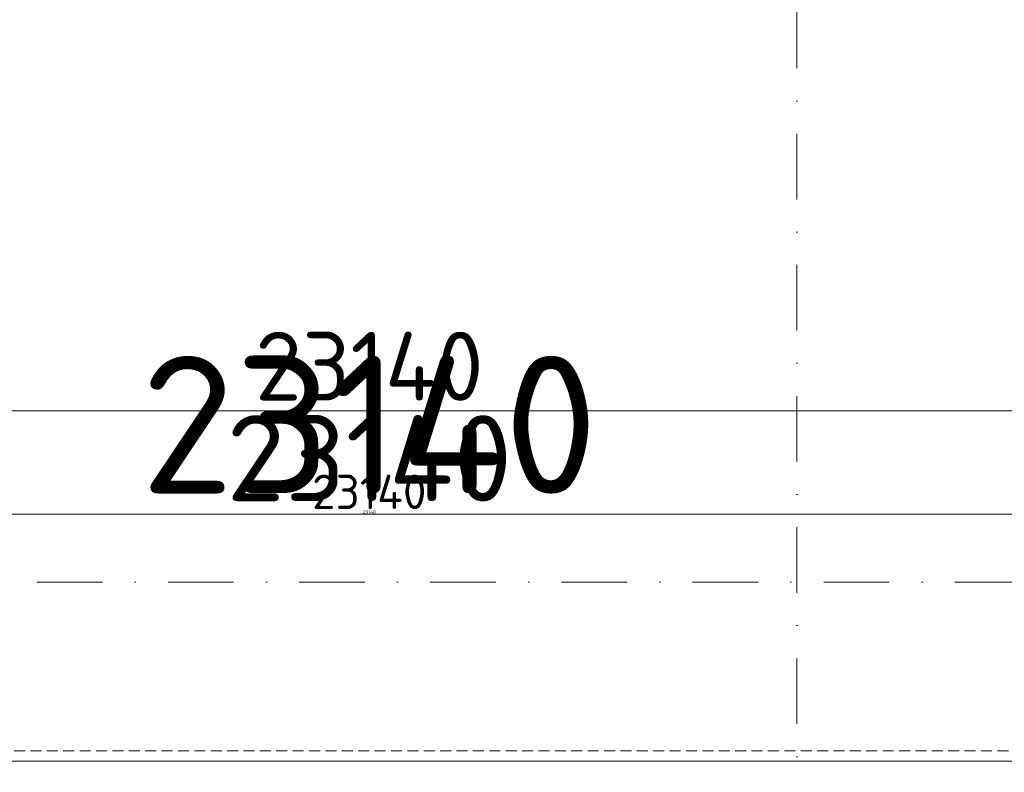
# Model space of a CAD drawing. Header units: millimetres. Extents: x -1695604 to 5289369, y -1488057 to 2187451.
# Tile 590 of 656: x 425033 to 430756, y 148895 to 153269. Entities that reach past the tile are written whole.
import ezdxf
from ezdxf import colors
from ezdxf.entities.mleader import LeaderData, LeaderLine
from ezdxf.math import Vec2, Vec3

# ---------------------------------------------------------------- set-up
doc = ezdxf.new("R2010")
doc.units = ezdxf.units.MM
for name, pattern in [('CENTERX2', [101.6, 63.5, -12.7, 12.7, -12.7]), ('DASHDOT', [25.4, 12.7, -6.35, 0, -6.35]), ('DASHED', [19.05, 12.7, -6.35]), ('HIDDEN', [9.525, 6.35, -3.175])]:
    doc.linetypes.add(name, pattern=pattern)
doc.layers.get('Defpoints').update_dxf_attribs({"color": 8})
for name, color, linetype, lineweight in [('A99_N_kce-pod', 7, 'DASHED', 20), ('A99_N_koty-200', 5, 'Continuous', 5), ('A99_N_koty-200 @ 1', 5, 'Continuous', 5), ('A99_N_koty-200 @ 10', 5, 'Continuous', 5), ('A99_N_koty-200 @ 100', 5, 'Continuous', 5), ('A99_N_koty-200 @ 200', 5, 'Continuous', 5), ('A99_N_koty-200 @ 250 (1)', 5, 'Continuous', 5), ('A99_N_koty-200 @ 250 (2)', 5, 'Continuous', 5), ('A99_N_koty-200 @ 400', 5, 'Continuous', 5), ('A99_N_txt-popis-50 @ 200', 240, 'Continuous', 9), ('A99_S_kce-pohl', 7, 'Continuous', 5), ('A99_S_osy', 1, 'CENTERX2', 5)]:
    doc.layers.add(name, color=color, linetype=linetype, lineweight=lineweight)
doc.styles.add('A99_kota', font='isocpeur.ttf', dxfattribs={"height": 2})
doc.styles.add('A99_popis', font='isocpeur.ttf')
doc.dimstyles.new('A99_kota_200 new', dxfattribs={"dimscale": 200, "dimtxt": 2, "dimasz": 1.2, "dimexe": 0.5, "dimexo": 1.5, "dimgap": 0.3, "dimtad": 1, "dimdec": 0, "dimzin": 3, "dimdsep": 46, "dimtxsty": 'A99_kota', "dimblk": 'ARCHTICK', "dimcen": 2.5, "dimazin": 2, "dimtfac": 0.75, "dimtdec": 0, "dimtmove": 2, "dimatfit": 0, "dimfxl": 0, "dimtolj": 1, "dimtzin": 0, "dimlwd": 5, "dimlwe": 5, "dimarcsym": 0})

# ---------------------------------------------------------------- blocks, each defined once
blk = doc.blocks.new('_ArchTick')
at = {"color": 0, "linetype": 'ByBlock', "const_width": 0.15}
blk.add_lwpolyline([(-0.5, -0.5), (0.5, 0.5)], dxfattribs=at)
blk = doc.blocks.new('*D4560')
at = {"layer": 'A99_N_koty-200', "color": 0, "linetype": 'Continuous', "lineweight": 5, "ltscale": 10, "transparency": 16777216}
for p, q in [((429550, 146925), (429550, 146475)), ((438550, 146925), (438550, 146475)), ((438550, 146525), (429550, 146525))]:
    blk.add_line(p, q, dxfattribs=at)
at = {"layer": 'Defpoints', "color": 0, "linetype": 'Continuous', "lineweight": 18, "ltscale": 10, "transparency": 16777216}
for p in [(429550, 149400), (438550, 149400), (429550, 146525)]:
    blk.add_point(p, dxfattribs=at)
at = {"layer": 'A99_N_koty-200', "color": 0, "linetype": 'Continuous', "lineweight": 5, "ltscale": 10, "transparency": 16777216, "xscale": 120, "yscale": 120, "zscale": 120, "rotation": 180}
blk.add_blockref('_ArchTick', (429550, 146525), dxfattribs=at)
at = {"layer": 'A99_N_koty-200', "color": 0, "linetype": 'Continuous', "lineweight": 5, "ltscale": 10, "transparency": 16777216, "xscale": 120, "yscale": 120, "zscale": 120}
blk.add_blockref('_ArchTick', (438550, 146525), dxfattribs=at)
at = {"layer": 'A99_N_koty-200', "color": 0, "linetype": 'Continuous', "ltscale": 10, "transparency": 16777216, "insert": (434050, 146655), "char_height": 200, "attachment_point": 5, "style": 'A99_kota'}
blk.add_mtext('\\A1;9000', dxfattribs=at)
blk = doc.blocks.new('*D4561')
at = {"layer": 'A99_N_koty-200', "color": 0, "linetype": 'Continuous', "lineweight": 5, "ltscale": 10, "transparency": 16777216}
for p, q in [((429550, 147325), (429550, 146425)), ((438550, 147325), (438550, 146425)), ((438550, 146525), (429550, 146525))]:
    blk.add_line(p, q, dxfattribs=at)
at = {"layer": 'Defpoints', "color": 0, "linetype": 'Continuous', "lineweight": 18, "ltscale": 10, "transparency": 16777216}
for p in [(429550, 149400), (438550, 149400), (429550, 146525)]:
    blk.add_point(p, dxfattribs=at)
at = {"layer": 'A99_N_koty-200', "color": 0, "linetype": 'Continuous', "lineweight": 5, "ltscale": 10, "transparency": 16777216, "xscale": 240, "yscale": 240, "zscale": 240, "rotation": 180}
blk.add_blockref('_ArchTick', (429550, 146525), dxfattribs=at)
at = {"layer": 'A99_N_koty-200', "color": 0, "linetype": 'Continuous', "lineweight": 5, "ltscale": 10, "transparency": 16777216, "xscale": 240, "yscale": 240, "zscale": 240}
blk.add_blockref('_ArchTick', (438550, 146525), dxfattribs=at)
at = {"layer": 'A99_N_koty-200', "color": 0, "linetype": 'Continuous', "ltscale": 10, "transparency": 16777216, "insert": (434050, 146785), "char_height": 400, "attachment_point": 5, "style": 'A99_kota'}
blk.add_mtext('\\A1;9000', dxfattribs=at)
blk = doc.blocks.new('*D4562')
at = {"layer": 'A99_N_koty-200', "color": 0, "linetype": 'Continuous', "lineweight": 5, "ltscale": 10, "transparency": 16777216}
for p, q in [((429550, 146529), (429550, 146524.5)), ((438550, 146525), (429550, 146525)), ((438550, 146529), (438550, 146524.5))]:
    blk.add_line(p, q, dxfattribs=at)
at = {"layer": 'Defpoints', "color": 0, "linetype": 'Continuous', "lineweight": 18, "ltscale": 10, "transparency": 16777216}
for p in [(429550, 149400), (438550, 149400), (429550, 146525)]:
    blk.add_point(p, dxfattribs=at)
at = {"layer": 'A99_N_koty-200', "color": 0, "linetype": 'Continuous', "lineweight": 5, "ltscale": 10, "transparency": 16777216, "xscale": 1.2, "yscale": 1.2, "zscale": 1.2, "rotation": 180}
blk.add_blockref('_ArchTick', (429550, 146525), dxfattribs=at)
at = {"layer": 'A99_N_koty-200', "color": 0, "linetype": 'Continuous', "lineweight": 5, "ltscale": 10, "transparency": 16777216, "xscale": 1.2, "yscale": 1.2, "zscale": 1.2}
blk.add_blockref('_ArchTick', (438550, 146525), dxfattribs=at)
at = {"layer": 'A99_N_koty-200', "color": 0, "linetype": 'Continuous', "ltscale": 10, "transparency": 16777216, "insert": (434050, 146526.3), "char_height": 2, "attachment_point": 5, "style": 'A99_kota'}
blk.add_mtext('\\A1;9000', dxfattribs=at)
blk = doc.blocks.new('*D4563')
at = {"layer": 'A99_N_koty-200', "color": 0, "linetype": 'Continuous', "lineweight": 5, "ltscale": 10, "transparency": 16777216}
for p, q in [((429550, 148125), (429550, 146325)), ((438550, 148125), (438550, 146325)), ((438550, 146525), (429550, 146525))]:
    blk.add_line(p, q, dxfattribs=at)
at = {"layer": 'Defpoints', "color": 0, "linetype": 'Continuous', "lineweight": 18, "ltscale": 10, "transparency": 16777216}
for p in [(429550, 149400), (438550, 149400), (429550, 146525)]:
    blk.add_point(p, dxfattribs=at)
at = {"layer": 'A99_N_koty-200', "color": 0, "linetype": 'Continuous', "lineweight": 5, "ltscale": 10, "transparency": 16777216, "xscale": 480, "yscale": 480, "zscale": 480, "rotation": 180}
blk.add_blockref('_ArchTick', (429550, 146525), dxfattribs=at)
at = {"layer": 'A99_N_koty-200', "color": 0, "linetype": 'Continuous', "lineweight": 5, "ltscale": 10, "transparency": 16777216, "xscale": 480, "yscale": 480, "zscale": 480}
blk.add_blockref('_ArchTick', (438550, 146525), dxfattribs=at)
at = {"layer": 'A99_N_koty-200', "color": 0, "linetype": 'Continuous', "ltscale": 10, "transparency": 16777216, "insert": (434050, 147045), "char_height": 800, "attachment_point": 5, "style": 'A99_kota'}
blk.add_mtext('\\A1;9000', dxfattribs=at)
blk = doc.blocks.new('*D4564')
at = {"layer": 'A99_N_koty-200', "color": 0, "linetype": 'Continuous', "lineweight": 5, "ltscale": 10, "transparency": 16777216}
for p, q in [((429550, 146565), (429550, 146520)), ((438550, 146565), (438550, 146520)), ((438550, 146525), (429550, 146525))]:
    blk.add_line(p, q, dxfattribs=at)
at = {"layer": 'Defpoints', "color": 0, "linetype": 'Continuous', "lineweight": 18, "ltscale": 10, "transparency": 16777216}
for p in [(429550, 149400), (438550, 149400), (429550, 146525)]:
    blk.add_point(p, dxfattribs=at)
at = {"layer": 'A99_N_koty-200', "color": 0, "linetype": 'Continuous', "lineweight": 5, "ltscale": 10, "transparency": 16777216, "xscale": 12, "yscale": 12, "zscale": 12, "rotation": 180}
blk.add_blockref('_ArchTick', (429550, 146525), dxfattribs=at)
at = {"layer": 'A99_N_koty-200', "color": 0, "linetype": 'Continuous', "lineweight": 5, "ltscale": 10, "transparency": 16777216, "xscale": 12, "yscale": 12, "zscale": 12}
blk.add_blockref('_ArchTick', (438550, 146525), dxfattribs=at)
at = {"layer": 'A99_N_koty-200', "color": 0, "linetype": 'Continuous', "ltscale": 10, "transparency": 16777216, "insert": (434050, 146538), "char_height": 20, "attachment_point": 5, "style": 'A99_kota'}
blk.add_mtext('\\A1;9000', dxfattribs=at)
blk = doc.blocks.new('*D4565')
at = {"layer": 'A99_N_koty-200', "color": 0, "linetype": 'Continuous', "lineweight": 5, "ltscale": 10, "transparency": 16777216}
for p, q in [((429550, 147525), (429550, 146400)), ((438550, 147525), (438550, 146400)), ((438550, 146525), (429550, 146525))]:
    blk.add_line(p, q, dxfattribs=at)
at = {"layer": 'Defpoints', "color": 0, "linetype": 'Continuous', "lineweight": 18, "ltscale": 10, "transparency": 16777216}
for p in [(429550, 149400), (438550, 149400), (429550, 146525)]:
    blk.add_point(p, dxfattribs=at)
at = {"layer": 'A99_N_koty-200', "color": 0, "linetype": 'Continuous', "lineweight": 5, "ltscale": 10, "transparency": 16777216, "xscale": 300, "yscale": 300, "zscale": 300, "rotation": 180}
blk.add_blockref('_ArchTick', (429550, 146525), dxfattribs=at)
at = {"layer": 'A99_N_koty-200', "color": 0, "linetype": 'Continuous', "lineweight": 5, "ltscale": 10, "transparency": 16777216, "xscale": 300, "yscale": 300, "zscale": 300}
blk.add_blockref('_ArchTick', (438550, 146525), dxfattribs=at)
at = {"layer": 'A99_N_koty-200', "color": 0, "linetype": 'Continuous', "ltscale": 10, "transparency": 16777216, "insert": (434050, 146850), "char_height": 500, "attachment_point": 5, "style": 'A99_kota'}
blk.add_mtext('\\A1;9000', dxfattribs=at)
blk = doc.blocks.new('*D4566')
at = {"layer": 'A99_N_koty-200', "color": 0, "linetype": 'Continuous', "lineweight": 5, "ltscale": 10, "transparency": 16777216}
for p, q in [((429550, 147525), (429550, 146400)), ((438550, 147525), (438550, 146400)), ((438550, 146525), (429550, 146525))]:
    blk.add_line(p, q, dxfattribs=at)
at = {"layer": 'Defpoints', "color": 0, "linetype": 'Continuous', "lineweight": 18, "ltscale": 10, "transparency": 16777216}
for p in [(429550, 149400), (438550, 149400), (429550, 146525)]:
    blk.add_point(p, dxfattribs=at)
at = {"layer": 'A99_N_koty-200', "color": 0, "linetype": 'Continuous', "lineweight": 5, "ltscale": 10, "transparency": 16777216, "xscale": 300, "yscale": 300, "zscale": 300, "rotation": 180}
blk.add_blockref('_ArchTick', (429550, 146525), dxfattribs=at)
at = {"layer": 'A99_N_koty-200', "color": 0, "linetype": 'Continuous', "lineweight": 5, "ltscale": 10, "transparency": 16777216, "xscale": 300, "yscale": 300, "zscale": 300}
blk.add_blockref('_ArchTick', (438550, 146525), dxfattribs=at)
at = {"layer": 'A99_N_koty-200', "color": 0, "linetype": 'Continuous', "ltscale": 10, "transparency": 16777216, "insert": (434050, 146850), "char_height": 500, "attachment_point": 5, "style": 'A99_kota'}
blk.add_mtext('\\A1;9000', dxfattribs=at)
blk = doc.blocks.new('*D4568')
at = {"layer": 'A99_N_koty-200', "color": 0, "linetype": 'Continuous', "lineweight": 5, "ltscale": 10, "transparency": 16777216}
for p, q in [((420550, 146925), (420550, 146475)), ((429550, 146925), (429550, 146475)), ((429550, 146525), (420550, 146525))]:
    blk.add_line(p, q, dxfattribs=at)
at = {"layer": 'Defpoints', "color": 0, "linetype": 'Continuous', "lineweight": 18, "ltscale": 10, "transparency": 16777216}
for p in [(420550, 149400), (429550, 149400), (420550, 146525)]:
    blk.add_point(p, dxfattribs=at)
at = {"layer": 'A99_N_koty-200', "color": 0, "linetype": 'Continuous', "lineweight": 5, "ltscale": 10, "transparency": 16777216, "xscale": 120, "yscale": 120, "zscale": 120, "rotation": 180}
blk.add_blockref('_ArchTick', (420550, 146525), dxfattribs=at)
at = {"layer": 'A99_N_koty-200', "color": 0, "linetype": 'Continuous', "lineweight": 5, "ltscale": 10, "transparency": 16777216, "xscale": 120, "yscale": 120, "zscale": 120}
blk.add_blockref('_ArchTick', (429550, 146525), dxfattribs=at)
at = {"layer": 'A99_N_koty-200', "color": 0, "linetype": 'Continuous', "ltscale": 10, "transparency": 16777216, "insert": (425050, 146655), "char_height": 200, "attachment_point": 5, "style": 'A99_kota'}
blk.add_mtext('\\A1;9000', dxfattribs=at)
blk = doc.blocks.new('*D4569')
at = {"layer": 'A99_N_koty-200', "color": 0, "linetype": 'Continuous', "lineweight": 5, "ltscale": 10, "transparency": 16777216}
for p, q in [((420550, 147325), (420550, 146425)), ((429550, 147325), (429550, 146425)), ((429550, 146525), (420550, 146525))]:
    blk.add_line(p, q, dxfattribs=at)
at = {"layer": 'Defpoints', "color": 0, "linetype": 'Continuous', "lineweight": 18, "ltscale": 10, "transparency": 16777216}
for p in [(420550, 149400), (429550, 149400), (420550, 146525)]:
    blk.add_point(p, dxfattribs=at)
at = {"layer": 'A99_N_koty-200', "color": 0, "linetype": 'Continuous', "lineweight": 5, "ltscale": 10, "transparency": 16777216, "xscale": 240, "yscale": 240, "zscale": 240, "rotation": 180}
blk.add_blockref('_ArchTick', (420550, 146525), dxfattribs=at)
at = {"layer": 'A99_N_koty-200', "color": 0, "linetype": 'Continuous', "lineweight": 5, "ltscale": 10, "transparency": 16777216, "xscale": 240, "yscale": 240, "zscale": 240}
blk.add_blockref('_ArchTick', (429550, 146525), dxfattribs=at)
at = {"layer": 'A99_N_koty-200', "color": 0, "linetype": 'Continuous', "ltscale": 10, "transparency": 16777216, "insert": (425050, 146785), "char_height": 400, "attachment_point": 5, "style": 'A99_kota'}
blk.add_mtext('\\A1;9000', dxfattribs=at)
blk = doc.blocks.new('*D4570')
at = {"layer": 'A99_N_koty-200', "color": 0, "linetype": 'Continuous', "lineweight": 5, "ltscale": 10, "transparency": 16777216}
for p, q in [((420550, 146529), (420550, 146524.5)), ((429550, 146525), (420550, 146525)), ((429550, 146529), (429550, 146524.5))]:
    blk.add_line(p, q, dxfattribs=at)
at = {"layer": 'Defpoints', "color": 0, "linetype": 'Continuous', "lineweight": 18, "ltscale": 10, "transparency": 16777216}
for p in [(420550, 149400), (429550, 149400), (420550, 146525)]:
    blk.add_point(p, dxfattribs=at)
at = {"layer": 'A99_N_koty-200', "color": 0, "linetype": 'Continuous', "lineweight": 5, "ltscale": 10, "transparency": 16777216, "xscale": 1.2, "yscale": 1.2, "zscale": 1.2, "rotation": 180}
blk.add_blockref('_ArchTick', (420550, 146525), dxfattribs=at)
at = {"layer": 'A99_N_koty-200', "color": 0, "linetype": 'Continuous', "lineweight": 5, "ltscale": 10, "transparency": 16777216, "xscale": 1.2, "yscale": 1.2, "zscale": 1.2}
blk.add_blockref('_ArchTick', (429550, 146525), dxfattribs=at)
at = {"layer": 'A99_N_koty-200', "color": 0, "linetype": 'Continuous', "ltscale": 10, "transparency": 16777216, "insert": (425050, 146526.3), "char_height": 2, "attachment_point": 5, "style": 'A99_kota'}
blk.add_mtext('\\A1;9000', dxfattribs=at)
blk = doc.blocks.new('*D4571')
at = {"layer": 'A99_N_koty-200', "color": 0, "linetype": 'Continuous', "lineweight": 5, "ltscale": 10, "transparency": 16777216}
for p, q in [((420550, 148125), (420550, 146325)), ((429550, 148125), (429550, 146325)), ((429550, 146525), (420550, 146525))]:
    blk.add_line(p, q, dxfattribs=at)
at = {"layer": 'Defpoints', "color": 0, "linetype": 'Continuous', "lineweight": 18, "ltscale": 10, "transparency": 16777216}
for p in [(420550, 149400), (429550, 149400), (420550, 146525)]:
    blk.add_point(p, dxfattribs=at)
at = {"layer": 'A99_N_koty-200', "color": 0, "linetype": 'Continuous', "lineweight": 5, "ltscale": 10, "transparency": 16777216, "xscale": 480, "yscale": 480, "zscale": 480, "rotation": 180}
blk.add_blockref('_ArchTick', (420550, 146525), dxfattribs=at)
at = {"layer": 'A99_N_koty-200', "color": 0, "linetype": 'Continuous', "lineweight": 5, "ltscale": 10, "transparency": 16777216, "xscale": 480, "yscale": 480, "zscale": 480}
blk.add_blockref('_ArchTick', (429550, 146525), dxfattribs=at)
at = {"layer": 'A99_N_koty-200', "color": 0, "linetype": 'Continuous', "ltscale": 10, "transparency": 16777216, "insert": (425050, 147045), "char_height": 800, "attachment_point": 5, "style": 'A99_kota'}
blk.add_mtext('\\A1;9000', dxfattribs=at)
blk = doc.blocks.new('*D4572')
at = {"layer": 'A99_N_koty-200', "color": 0, "linetype": 'Continuous', "lineweight": 5, "ltscale": 10, "transparency": 16777216}
for p, q in [((420550, 146565), (420550, 146520)), ((429550, 146565), (429550, 146520)), ((429550, 146525), (420550, 146525))]:
    blk.add_line(p, q, dxfattribs=at)
at = {"layer": 'Defpoints', "color": 0, "linetype": 'Continuous', "lineweight": 18, "ltscale": 10, "transparency": 16777216}
for p in [(420550, 149400), (429550, 149400), (420550, 146525)]:
    blk.add_point(p, dxfattribs=at)
at = {"layer": 'A99_N_koty-200', "color": 0, "linetype": 'Continuous', "lineweight": 5, "ltscale": 10, "transparency": 16777216, "xscale": 12, "yscale": 12, "zscale": 12, "rotation": 180}
blk.add_blockref('_ArchTick', (420550, 146525), dxfattribs=at)
at = {"layer": 'A99_N_koty-200', "color": 0, "linetype": 'Continuous', "lineweight": 5, "ltscale": 10, "transparency": 16777216, "xscale": 12, "yscale": 12, "zscale": 12}
blk.add_blockref('_ArchTick', (429550, 146525), dxfattribs=at)
at = {"layer": 'A99_N_koty-200', "color": 0, "linetype": 'Continuous', "ltscale": 10, "transparency": 16777216, "insert": (425050, 146538), "char_height": 20, "attachment_point": 5, "style": 'A99_kota'}
blk.add_mtext('\\A1;9000', dxfattribs=at)
blk = doc.blocks.new('*D4573')
at = {"layer": 'A99_N_koty-200', "color": 0, "linetype": 'Continuous', "lineweight": 5, "ltscale": 10, "transparency": 16777216}
for p, q in [((420550, 147525), (420550, 146400)), ((429550, 147525), (429550, 146400)), ((429550, 146525), (420550, 146525))]:
    blk.add_line(p, q, dxfattribs=at)
at = {"layer": 'Defpoints', "color": 0, "linetype": 'Continuous', "lineweight": 18, "ltscale": 10, "transparency": 16777216}
for p in [(420550, 149400), (429550, 149400), (420550, 146525)]:
    blk.add_point(p, dxfattribs=at)
at = {"layer": 'A99_N_koty-200', "color": 0, "linetype": 'Continuous', "lineweight": 5, "ltscale": 10, "transparency": 16777216, "xscale": 300, "yscale": 300, "zscale": 300, "rotation": 180}
blk.add_blockref('_ArchTick', (420550, 146525), dxfattribs=at)
at = {"layer": 'A99_N_koty-200', "color": 0, "linetype": 'Continuous', "lineweight": 5, "ltscale": 10, "transparency": 16777216, "xscale": 300, "yscale": 300, "zscale": 300}
blk.add_blockref('_ArchTick', (429550, 146525), dxfattribs=at)
at = {"layer": 'A99_N_koty-200', "color": 0, "linetype": 'Continuous', "ltscale": 10, "transparency": 16777216, "insert": (425050, 146850), "char_height": 500, "attachment_point": 5, "style": 'A99_kota'}
blk.add_mtext('\\A1;9000', dxfattribs=at)
blk = doc.blocks.new('*D4574')
at = {"layer": 'A99_N_koty-200', "color": 0, "linetype": 'Continuous', "lineweight": 5, "ltscale": 10, "transparency": 16777216}
for p, q in [((420550, 147525), (420550, 146400)), ((429550, 147525), (429550, 146400)), ((429550, 146525), (420550, 146525))]:
    blk.add_line(p, q, dxfattribs=at)
at = {"layer": 'Defpoints', "color": 0, "linetype": 'Continuous', "lineweight": 18, "ltscale": 10, "transparency": 16777216}
for p in [(420550, 149400), (429550, 149400), (420550, 146525)]:
    blk.add_point(p, dxfattribs=at)
at = {"layer": 'A99_N_koty-200', "color": 0, "linetype": 'Continuous', "lineweight": 5, "ltscale": 10, "transparency": 16777216, "xscale": 300, "yscale": 300, "zscale": 300, "rotation": 180}
blk.add_blockref('_ArchTick', (420550, 146525), dxfattribs=at)
at = {"layer": 'A99_N_koty-200', "color": 0, "linetype": 'Continuous', "lineweight": 5, "ltscale": 10, "transparency": 16777216, "xscale": 300, "yscale": 300, "zscale": 300}
blk.add_blockref('_ArchTick', (429550, 146525), dxfattribs=at)
at = {"layer": 'A99_N_koty-200', "color": 0, "linetype": 'Continuous', "ltscale": 10, "transparency": 16777216, "insert": (425050, 146850), "char_height": 500, "attachment_point": 5, "style": 'A99_kota'}
blk.add_mtext('\\A1;9000', dxfattribs=at)
blk = doc.blocks.new('*D4797')
at = {"layer": 'A99_N_koty-200', "color": 0, "linetype": 'Continuous', "lineweight": 5, "ltscale": 10, "transparency": 16777216}
for p, q in [((415495, 150195), (415495, 151095)), ((438635, 150195), (438635, 151095)), ((415495, 150995), (438635, 150995))]:
    blk.add_line(p, q, dxfattribs=at)
at = {"layer": 'Defpoints', "color": 0, "linetype": 'Continuous', "lineweight": 18, "ltscale": 10, "transparency": 16777216}
for p in [(438635, 150995), (415495, 148920), (438635, 148920)]:
    blk.add_point(p, dxfattribs=at)
at = {"layer": 'A99_N_koty-200', "color": 0, "linetype": 'Continuous', "lineweight": 5, "ltscale": 10, "transparency": 16777216, "xscale": 240, "yscale": 240, "zscale": 240, "rotation": 180}
blk.add_blockref('_ArchTick', (415495, 150995), dxfattribs=at)
at = {"layer": 'A99_N_koty-200', "color": 0, "linetype": 'Continuous', "lineweight": 5, "ltscale": 10, "transparency": 16777216, "xscale": 240, "yscale": 240, "zscale": 240}
blk.add_blockref('_ArchTick', (438635, 150995), dxfattribs=at)
at = {"layer": 'A99_N_koty-200', "color": 0, "linetype": 'Continuous', "ltscale": 10, "transparency": 16777216, "insert": (427065, 151255), "char_height": 400, "attachment_point": 5, "style": 'A99_kota'}
blk.add_mtext('\\A1;23140', dxfattribs=at)
blk = doc.blocks.new('*D4798')
at = {"layer": 'A99_N_koty-200', "color": 0, "linetype": 'Continuous', "lineweight": 5, "ltscale": 10, "transparency": 16777216}
for p, q in [((415495, 149995), (415495, 150445)), ((438635, 149995), (438635, 150445)), ((415495, 150395), (438635, 150395))]:
    blk.add_line(p, q, dxfattribs=at)
at = {"layer": 'Defpoints', "color": 0, "linetype": 'Continuous', "lineweight": 18, "ltscale": 10, "transparency": 16777216}
for p in [(438635, 150395), (415495, 148920), (438635, 148920)]:
    blk.add_point(p, dxfattribs=at)
at = {"layer": 'A99_N_koty-200', "color": 0, "linetype": 'Continuous', "lineweight": 5, "ltscale": 10, "transparency": 16777216, "xscale": 120, "yscale": 120, "zscale": 120, "rotation": 180}
blk.add_blockref('_ArchTick', (415495, 150395), dxfattribs=at)
at = {"layer": 'A99_N_koty-200', "color": 0, "linetype": 'Continuous', "lineweight": 5, "ltscale": 10, "transparency": 16777216, "xscale": 120, "yscale": 120, "zscale": 120}
blk.add_blockref('_ArchTick', (438635, 150395), dxfattribs=at)
at = {"layer": 'A99_N_koty-200', "color": 0, "linetype": 'Continuous', "ltscale": 10, "transparency": 16777216, "insert": (427065, 150525), "char_height": 200, "attachment_point": 5, "style": 'A99_kota'}
blk.add_mtext('\\A1;23140', dxfattribs=at)
blk = doc.blocks.new('*D4799')
at = {"layer": 'A99_N_koty-200', "color": 0, "linetype": 'Continuous', "lineweight": 5, "ltscale": 10, "transparency": 16777216}
for p, q in [((415495, 150391), (415495, 150395.5)), ((415495, 150395), (438635, 150395)), ((438635, 150391), (438635, 150395.5))]:
    blk.add_line(p, q, dxfattribs=at)
at = {"layer": 'Defpoints', "color": 0, "linetype": 'Continuous', "lineweight": 18, "ltscale": 10, "transparency": 16777216}
for p in [(438635, 150395), (415495, 148920), (438635, 148920)]:
    blk.add_point(p, dxfattribs=at)
at = {"layer": 'A99_N_koty-200', "color": 0, "linetype": 'Continuous', "lineweight": 5, "ltscale": 10, "transparency": 16777216, "xscale": 1.2, "yscale": 1.2, "zscale": 1.2, "rotation": 180}
blk.add_blockref('_ArchTick', (415495, 150395), dxfattribs=at)
at = {"layer": 'A99_N_koty-200', "color": 0, "linetype": 'Continuous', "lineweight": 5, "ltscale": 10, "transparency": 16777216, "xscale": 1.2, "yscale": 1.2, "zscale": 1.2}
blk.add_blockref('_ArchTick', (438635, 150395), dxfattribs=at)
at = {"layer": 'A99_N_koty-200', "color": 0, "linetype": 'Continuous', "ltscale": 10, "transparency": 16777216, "insert": (427065, 150396.3), "char_height": 2, "attachment_point": 5, "style": 'A99_kota'}
blk.add_mtext('\\A1;23140', dxfattribs=at)
blk = doc.blocks.new('*D4800')
at = {"layer": 'A99_N_koty-200', "color": 0, "linetype": 'Continuous', "lineweight": 5, "ltscale": 10, "transparency": 16777216}
for p, q in [((415495, 149520), (415495, 150595)), ((438635, 149520), (438635, 150595)), ((415495, 150395), (438635, 150395))]:
    blk.add_line(p, q, dxfattribs=at)
at = {"layer": 'Defpoints', "color": 0, "linetype": 'Continuous', "lineweight": 18, "ltscale": 10, "transparency": 16777216}
for p in [(438635, 150395), (415495, 148920), (438635, 148920)]:
    blk.add_point(p, dxfattribs=at)
at = {"layer": 'A99_N_koty-200', "color": 0, "linetype": 'Continuous', "lineweight": 5, "ltscale": 10, "transparency": 16777216, "xscale": 480, "yscale": 480, "zscale": 480, "rotation": 180}
blk.add_blockref('_ArchTick', (415495, 150395), dxfattribs=at)
at = {"layer": 'A99_N_koty-200', "color": 0, "linetype": 'Continuous', "lineweight": 5, "ltscale": 10, "transparency": 16777216, "xscale": 480, "yscale": 480, "zscale": 480}
blk.add_blockref('_ArchTick', (438635, 150395), dxfattribs=at)
at = {"layer": 'A99_N_koty-200', "color": 0, "linetype": 'Continuous', "ltscale": 10, "transparency": 16777216, "insert": (427065, 150915), "char_height": 800, "attachment_point": 5, "style": 'A99_kota'}
blk.add_mtext('\\A1;23140', dxfattribs=at)
blk = doc.blocks.new('*D4801')
at = {"layer": 'A99_N_koty-200', "color": 0, "linetype": 'Continuous', "lineweight": 5, "ltscale": 10, "transparency": 16777216}
for p, q in [((415495, 150355), (415495, 150400)), ((415495, 150395), (438635, 150395)), ((438635, 150355), (438635, 150400))]:
    blk.add_line(p, q, dxfattribs=at)
at = {"layer": 'Defpoints', "color": 0, "linetype": 'Continuous', "lineweight": 18, "ltscale": 10, "transparency": 16777216}
for p in [(438635, 150395), (415495, 148920), (438635, 148920)]:
    blk.add_point(p, dxfattribs=at)
at = {"layer": 'A99_N_koty-200', "color": 0, "linetype": 'Continuous', "lineweight": 5, "ltscale": 10, "transparency": 16777216, "xscale": 12, "yscale": 12, "zscale": 12, "rotation": 180}
blk.add_blockref('_ArchTick', (415495, 150395), dxfattribs=at)
at = {"layer": 'A99_N_koty-200', "color": 0, "linetype": 'Continuous', "lineweight": 5, "ltscale": 10, "transparency": 16777216, "xscale": 12, "yscale": 12, "zscale": 12}
blk.add_blockref('_ArchTick', (438635, 150395), dxfattribs=at)
at = {"layer": 'A99_N_koty-200', "color": 0, "linetype": 'Continuous', "ltscale": 10, "transparency": 16777216, "insert": (427065, 150408), "char_height": 20, "attachment_point": 5, "style": 'A99_kota'}
blk.add_mtext('\\A1;23140', dxfattribs=at)
blk = doc.blocks.new('*D4802')
at = {"layer": 'A99_N_koty-200', "color": 0, "linetype": 'Continuous', "lineweight": 5, "ltscale": 10, "transparency": 16777216}
for p, q in [((415495, 149395), (415495, 150520)), ((438635, 149395), (438635, 150520)), ((415495, 150395), (438635, 150395))]:
    blk.add_line(p, q, dxfattribs=at)
at = {"layer": 'Defpoints', "color": 0, "linetype": 'Continuous', "lineweight": 18, "ltscale": 10, "transparency": 16777216}
for p in [(438635, 150395), (415495, 148920), (438635, 148920)]:
    blk.add_point(p, dxfattribs=at)
at = {"layer": 'A99_N_koty-200', "color": 0, "linetype": 'Continuous', "lineweight": 5, "ltscale": 10, "transparency": 16777216, "xscale": 300, "yscale": 300, "zscale": 300, "rotation": 180}
blk.add_blockref('_ArchTick', (415495, 150395), dxfattribs=at)
at = {"layer": 'A99_N_koty-200', "color": 0, "linetype": 'Continuous', "lineweight": 5, "ltscale": 10, "transparency": 16777216, "xscale": 300, "yscale": 300, "zscale": 300}
blk.add_blockref('_ArchTick', (438635, 150395), dxfattribs=at)
at = {"layer": 'A99_N_koty-200', "color": 0, "linetype": 'Continuous', "ltscale": 10, "transparency": 16777216, "insert": (427065, 150720), "char_height": 500, "attachment_point": 5, "style": 'A99_kota'}
blk.add_mtext('\\A1;23140', dxfattribs=at)
blk = doc.blocks.new('*D4803')
at = {"layer": 'A99_N_koty-200', "color": 0, "linetype": 'Continuous', "lineweight": 5, "ltscale": 10, "transparency": 16777216}
for p, q in [((415495, 149395), (415495, 150520)), ((438635, 149395), (438635, 150520)), ((415495, 150395), (438635, 150395))]:
    blk.add_line(p, q, dxfattribs=at)
at = {"layer": 'Defpoints', "color": 0, "linetype": 'Continuous', "lineweight": 18, "ltscale": 10, "transparency": 16777216}
for p in [(438635, 150395), (415495, 148920), (438635, 148920)]:
    blk.add_point(p, dxfattribs=at)
at = {"layer": 'A99_N_koty-200', "color": 0, "linetype": 'Continuous', "lineweight": 5, "ltscale": 10, "transparency": 16777216, "xscale": 300, "yscale": 300, "zscale": 300, "rotation": 180}
blk.add_blockref('_ArchTick', (415495, 150395), dxfattribs=at)
at = {"layer": 'A99_N_koty-200', "color": 0, "linetype": 'Continuous', "lineweight": 5, "ltscale": 10, "transparency": 16777216, "xscale": 300, "yscale": 300, "zscale": 300}
blk.add_blockref('_ArchTick', (438635, 150395), dxfattribs=at)
at = {"layer": 'A99_N_koty-200', "color": 0, "linetype": 'Continuous', "ltscale": 10, "transparency": 16777216, "insert": (427065, 150720), "char_height": 500, "attachment_point": 5, "style": 'A99_kota'}
blk.add_mtext('\\A1;23140', dxfattribs=at)
blk = doc.blocks.new('*U5971')
at = {"layer": 'A99_N_koty-200 @ 1', "linetype": 'Continuous', "ltscale": 10}
dim = blk.add_linear_dim(base=(429550, 146525), p1=(438550, 149400), p2=(429550, 149400), angle=180, dimstyle='A99_kota_200 new', override={"dimscale": 1, "dimtix": 1, "dimtofl": 1, "dimtmove": 1, "dimatfit": 1}, dxfattribs=at)
dim.commit()
dim.dimension.update_dxf_attribs({"geometry": '*D4562', "text_midpoint": (434050, 146526.3)})
at = {"layer": 'A99_N_koty-200 @ 10', "linetype": 'Continuous', "ltscale": 10}
dim = blk.add_linear_dim(base=(429550, 146525), p1=(438550, 149400), p2=(429550, 149400), angle=180, dimstyle='A99_kota_200 new', override={"dimscale": 10, "dimtix": 1, "dimtofl": 1, "dimtmove": 1, "dimatfit": 1}, dxfattribs=at)
dim.commit()
dim.dimension.update_dxf_attribs({"geometry": '*D4564', "text_midpoint": (434050, 146538)})
at = {"layer": 'A99_N_koty-200 @ 100', "linetype": 'Continuous', "ltscale": 10}
dim = blk.add_linear_dim(base=(429550, 146525), p1=(438550, 149400), p2=(429550, 149400), angle=180, dimstyle='A99_kota_200 new', override={"dimscale": 100, "dimtix": 1, "dimtofl": 1, "dimtmove": 1, "dimatfit": 1}, dxfattribs=at)
dim.commit()
dim.dimension.update_dxf_attribs({"geometry": '*D4560', "text_midpoint": (434050, 146655)})
at = {"layer": 'A99_N_koty-200 @ 200', "linetype": 'Continuous', "ltscale": 10}
dim = blk.add_linear_dim(base=(429550, 146525), p1=(438550, 149400), p2=(429550, 149400), angle=180, dimstyle='A99_kota_200 new', override={"dimscale": 200, "dimtix": 1, "dimtofl": 1, "dimtmove": 1, "dimatfit": 1}, dxfattribs=at)
dim.commit()
dim.dimension.update_dxf_attribs({"geometry": '*D4561', "text_midpoint": (434050, 146785)})
at = {"layer": 'A99_N_koty-200 @ 250 (1)', "linetype": 'Continuous', "ltscale": 10}
dim = blk.add_linear_dim(base=(429550, 146525), p1=(438550, 149400), p2=(429550, 149400), angle=180, dimstyle='A99_kota_200 new', override={"dimscale": 250, "dimtix": 1, "dimtofl": 1, "dimtmove": 1, "dimatfit": 1}, dxfattribs=at)
dim.commit()
dim.dimension.update_dxf_attribs({"geometry": '*D4566', "text_midpoint": (434050, 146850)})
at = {"layer": 'A99_N_koty-200 @ 250 (2)', "linetype": 'Continuous', "ltscale": 10}
dim = blk.add_linear_dim(base=(429550, 146525), p1=(438550, 149400), p2=(429550, 149400), angle=180, dimstyle='A99_kota_200 new', override={"dimscale": 250, "dimtix": 1, "dimtofl": 1, "dimtmove": 1, "dimatfit": 1}, dxfattribs=at)
dim.commit()
dim.dimension.update_dxf_attribs({"geometry": '*D4565', "text_midpoint": (434050, 146850)})
at = {"layer": 'A99_N_koty-200 @ 400', "linetype": 'Continuous', "ltscale": 10}
dim = blk.add_linear_dim(base=(429550, 146525), p1=(438550, 149400), p2=(429550, 149400), angle=180, dimstyle='A99_kota_200 new', override={"dimscale": 400, "dimtix": 1, "dimtofl": 1, "dimtmove": 1, "dimatfit": 1}, dxfattribs=at)
dim.commit()
dim.dimension.update_dxf_attribs({"geometry": '*D4563', "text_midpoint": (434050, 147045)})
blk = doc.blocks.new('*U5972')
at = {"layer": 'A99_N_koty-200 @ 1', "linetype": 'Continuous', "ltscale": 10}
dim = blk.add_linear_dim(base=(420550, 146525), p1=(429550, 149400), p2=(420550, 149400), angle=180, dimstyle='A99_kota_200 new', override={"dimscale": 1, "dimtix": 1, "dimtofl": 1, "dimtmove": 1, "dimatfit": 1}, dxfattribs=at)
dim.commit()
dim.dimension.update_dxf_attribs({"geometry": '*D4570', "text_midpoint": (425050, 146526.3)})
at = {"layer": 'A99_N_koty-200 @ 10', "linetype": 'Continuous', "ltscale": 10}
dim = blk.add_linear_dim(base=(420550, 146525), p1=(429550, 149400), p2=(420550, 149400), angle=180, dimstyle='A99_kota_200 new', override={"dimscale": 10, "dimtix": 1, "dimtofl": 1, "dimtmove": 1, "dimatfit": 1}, dxfattribs=at)
dim.commit()
dim.dimension.update_dxf_attribs({"geometry": '*D4572', "text_midpoint": (425050, 146538)})
at = {"layer": 'A99_N_koty-200 @ 100', "linetype": 'Continuous', "ltscale": 10}
dim = blk.add_linear_dim(base=(420550, 146525), p1=(429550, 149400), p2=(420550, 149400), angle=180, dimstyle='A99_kota_200 new', override={"dimscale": 100, "dimtix": 1, "dimtofl": 1, "dimtmove": 1, "dimatfit": 1}, dxfattribs=at)
dim.commit()
dim.dimension.update_dxf_attribs({"geometry": '*D4568', "text_midpoint": (425050, 146655)})
at = {"layer": 'A99_N_koty-200 @ 200', "linetype": 'Continuous', "ltscale": 10}
dim = blk.add_linear_dim(base=(420550, 146525), p1=(429550, 149400), p2=(420550, 149400), angle=180, dimstyle='A99_kota_200 new', override={"dimscale": 200, "dimtix": 1, "dimtofl": 1, "dimtmove": 1, "dimatfit": 1}, dxfattribs=at)
dim.commit()
dim.dimension.update_dxf_attribs({"geometry": '*D4569', "text_midpoint": (425050, 146785)})
at = {"layer": 'A99_N_koty-200 @ 250 (1)', "linetype": 'Continuous', "ltscale": 10}
dim = blk.add_linear_dim(base=(420550, 146525), p1=(429550, 149400), p2=(420550, 149400), angle=180, dimstyle='A99_kota_200 new', override={"dimscale": 250, "dimtix": 1, "dimtofl": 1, "dimtmove": 1, "dimatfit": 1}, dxfattribs=at)
dim.commit()
dim.dimension.update_dxf_attribs({"geometry": '*D4574', "text_midpoint": (425050, 146850)})
at = {"layer": 'A99_N_koty-200 @ 250 (2)', "linetype": 'Continuous', "ltscale": 10}
dim = blk.add_linear_dim(base=(420550, 146525), p1=(429550, 149400), p2=(420550, 149400), angle=180, dimstyle='A99_kota_200 new', override={"dimscale": 250, "dimtix": 1, "dimtofl": 1, "dimtmove": 1, "dimatfit": 1}, dxfattribs=at)
dim.commit()
dim.dimension.update_dxf_attribs({"geometry": '*D4573', "text_midpoint": (425050, 146850)})
at = {"layer": 'A99_N_koty-200 @ 400', "linetype": 'Continuous', "ltscale": 10}
dim = blk.add_linear_dim(base=(420550, 146525), p1=(429550, 149400), p2=(420550, 149400), angle=180, dimstyle='A99_kota_200 new', override={"dimscale": 400, "dimtix": 1, "dimtofl": 1, "dimtmove": 1, "dimatfit": 1}, dxfattribs=at)
dim.commit()
dim.dimension.update_dxf_attribs({"geometry": '*D4571', "text_midpoint": (425050, 147045)})
blk = doc.blocks.new('*U6020')
at = {"layer": 'A99_N_koty-200 @ 1', "linetype": 'Continuous', "ltscale": 10}
dim = blk.add_linear_dim(base=(438635, 150395), p1=(415495, 148920), p2=(438635, 148920), dimstyle='A99_kota_200 new', override={"dimscale": 1, "dimtix": 1, "dimtofl": 1, "dimtmove": 2, "dimatfit": 3}, dxfattribs=at)
dim.commit()
dim.dimension.update_dxf_attribs({"geometry": '*D4799', "text_midpoint": (427065, 150396.3)})
at = {"layer": 'A99_N_koty-200 @ 10', "linetype": 'Continuous', "ltscale": 10}
dim = blk.add_linear_dim(base=(438635, 150395), p1=(415495, 148920), p2=(438635, 148920), dimstyle='A99_kota_200 new', override={"dimscale": 10, "dimtix": 1, "dimtofl": 1, "dimtmove": 2, "dimatfit": 3}, dxfattribs=at)
dim.commit()
dim.dimension.update_dxf_attribs({"geometry": '*D4801', "text_midpoint": (427065, 150408)})
at = {"layer": 'A99_N_koty-200 @ 100', "linetype": 'Continuous', "ltscale": 10}
dim = blk.add_linear_dim(base=(438635, 150395), p1=(415495, 148920), p2=(438635, 148920), dimstyle='A99_kota_200 new', override={"dimscale": 100, "dimtix": 1, "dimtofl": 1, "dimtmove": 2, "dimatfit": 3}, dxfattribs=at)
dim.commit()
dim.dimension.update_dxf_attribs({"geometry": '*D4798', "text_midpoint": (427065, 150525)})
at = {"layer": 'A99_N_koty-200 @ 200', "linetype": 'Continuous', "ltscale": 10}
dim = blk.add_linear_dim(base=(438635, 150995), p1=(415495, 148920), p2=(438635, 148920), dimstyle='A99_kota_200 new', override={"dimscale": 200, "dimtix": 1, "dimtofl": 1, "dimtmove": 2, "dimatfit": 3}, dxfattribs=at)
dim.commit()
dim.dimension.update_dxf_attribs({"geometry": '*D4797', "text_midpoint": (427065, 151255)})
at = {"layer": 'A99_N_koty-200 @ 250 (1)', "linetype": 'Continuous', "ltscale": 10}
dim = blk.add_linear_dim(base=(438635, 150395), p1=(415495, 148920), p2=(438635, 148920), dimstyle='A99_kota_200 new', override={"dimscale": 250, "dimtix": 1, "dimtofl": 1, "dimtmove": 2, "dimatfit": 3}, dxfattribs=at)
dim.commit()
dim.dimension.update_dxf_attribs({"geometry": '*D4803', "text_midpoint": (427065, 150720)})
at = {"layer": 'A99_N_koty-200 @ 250 (2)', "linetype": 'Continuous', "ltscale": 10}
dim = blk.add_linear_dim(base=(438635, 150395), p1=(415495, 148920), p2=(438635, 148920), dimstyle='A99_kota_200 new', override={"dimscale": 250, "dimtix": 1, "dimtofl": 1, "dimtmove": 2, "dimatfit": 3}, dxfattribs=at)
dim.commit()
dim.dimension.update_dxf_attribs({"geometry": '*D4802', "text_midpoint": (427065, 150720)})
at = {"layer": 'A99_N_koty-200 @ 400', "linetype": 'Continuous', "ltscale": 10}
dim = blk.add_linear_dim(base=(438635, 150395), p1=(415495, 148920), p2=(438635, 148920), dimstyle='A99_kota_200 new', override={"dimscale": 400, "dimtix": 1, "dimtofl": 1, "dimtmove": 2, "dimatfit": 3}, dxfattribs=at)
dim.commit()
dim.dimension.update_dxf_attribs({"geometry": '*D4800', "text_midpoint": (427065, 150915)})

msp = doc.modelspace()

# ---------------------------------------------------------------- linework, layer by layer
at = {"layer": 'A99_N_kce-pod', "linetype": 'HIDDEN', "lineweight": 5, "ltscale": 10}
msp.add_lwpolyline([(438875.5, 149020), (299400, 149020)], dxfattribs=at)
at = {"layer": 'A99_S_kce-pohl', "linetype": 'Continuous', "ltscale": 25}
msp.add_lwpolyline([(307330, 174440), (299400, 174440), (299400, 148960), (438875.5, 148960), (438875.5, 176350)], dxfattribs=at)
at = {"layer": 'A99_S_osy', "linetype": 'DASHDOT', "lineweight": 5, "ltscale": 30}
for points in [[(429550, 146890), (429550, 179215)], [(452950, 150000), (297355, 150000)]]:
    msp.add_lwpolyline(points, dxfattribs=at)

# ---------------------------------------------------------------- block references
at = {"layer": 'A99_N_koty-200', "color": 3, "linetype": 'Continuous', "lineweight": 18}
for name in ['*U6020', '*U5972', '*U5971']:
    msp.add_blockref(name, (0, 0), dxfattribs=at)

# ---------------------------------------------------------------- leaders
at = {"layer": 'A99_N_txt-popis-50 @ 200', "lineweight": 9}
ml = msp.add_multileader_mtext('Standard', dxfattribs=at)
ml.set_content('\\A1;{\\fISOCPEUR|b1|i0|c238|p34;\\C256;ocelový nosník}', color=1, style='A99_popis')
ml.set_leader_properties(color=256, linetype='ByLayer', lineweight=-1)
ml.build(insert=Vec2(0, 0))
ml.multileader.update_dxf_attribs({"dogleg_length": 200, "arrow_head_size": 300, "scale": 200})
ctx = ml.context
ctx.base_point, ctx.scale, ctx.char_height, ctx.arrow_head_size, ctx.landing_gap_size, ctx.plane_origin = Vec3(21517.5, 152275), 200, 400, 300, 1000, Vec3(20965, 145696.7)
notes = []
notes.append((ctx, [(0, (1, 1, 0), (20717.5, 152275), (1, 0), 800, [(0, [(20720, 150347.5)], 0, [])])]))
ctx.mtext.insert, ctx.mtext.width, ctx.mtext.defined_height, ctx.mtext.flow_direction = Vec3(22517.5, 152533.2), 3664.376, 670, 5
for ctx, leaders in notes:
    for number, flags, end, landing, length, lines in leaders:
        leader = LeaderData()
        leader.index, (leader.has_last_leader_line, leader.has_dogleg_vector, leader.attachment_direction) = number, flags
        leader.last_leader_point, leader.dogleg_vector, leader.dogleg_length = Vec3(end), Vec3(landing), length
        for number, points, colour, breaks in lines:
            line = LeaderLine()
            line.index, line.vertices, line.color, line.breaks = number, Vec3.list(points), colors.encode_raw_color(colour), breaks
            leader.lines.append(line)
        ctx.leaders.append(leader)

doc.saveas('drawing.dxf')
